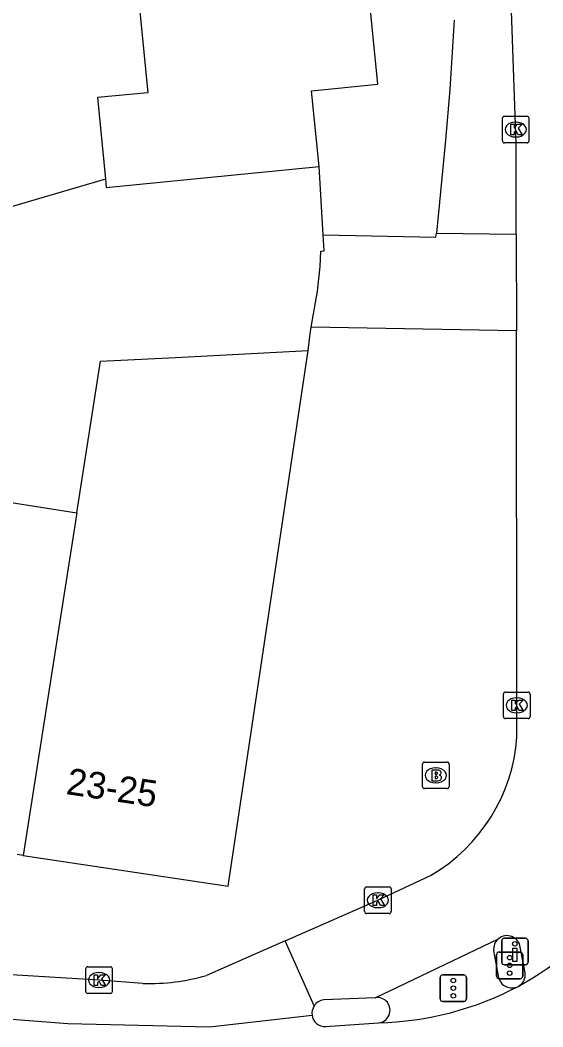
# Model space of a CAD drawing. Extents: x 162172 to 163187, y 382874 to 383684.
# Drawn here: x 163138.12 to 163157.82, y 383282.34 to 383320.23 of the extents above; entities that cross this region are included whole.
import ezdxf

# ---------------------------------------------------------------- set-up
doc = ezdxf.new("R2010")
doc.units = 0
for name, color, linetype in [('IMGEO_Brandkraan', 7, 'Continuous'), ('IMGEO_Drukknoppaal', 7, 'Continuous'), ('IMGEO_Fietspad_open', 7, 'Continuous'), ('IMGEO_Kolk', 7, 'Continuous'), ('IMGEO_Pand', 7, 'Continuous'), ('IMGEO_Pand_nummerreeks', 7, 'Continuous'), ('IMGEO_Rijbaan_lokaal_gesloten', 7, 'Continuous'), ('IMGEO_Verkeersregelinstallatiepaal', 7, 'Continuous'), ('IMGEO_Voetpad_open', 7, 'Continuous')]:
    doc.layers.add(name, color=color, linetype=linetype)

msp = doc.modelspace()

# ---------------------------------------------------------------- linework, layer by layer
at = {"layer": 'IMGEO_Brandkraan'}
for p, q in [((163153.356, 383292.304), (163154.208, 383292.304)), ((163153.281, 383291.378), (163153.281, 383292.23)), ((163153.769, 383292.084), (163153.794, 383292.084)), ((163154.282, 383292.23), (163154.282, 383291.378)), ((163154.208, 383291.304), (163153.356, 383291.304)), ((163153.792, 383291.524), (163153.767, 383291.524))]:
    msp.add_line(p, q, dxfattribs=at)
for points in [[(163153.356, 383292.304), (163154.208, 383292.304)], [(163153.281, 383291.378), (163153.281, 383292.23)], [(163153.629, 383292.004), (163153.629, 383291.604), (163153.842, 383291.604)], [(163153.86, 383292.004), (163153.629, 383292.004)], [(163153.808, 383291.923), (163153.754, 383291.923), (163153.754, 383291.847)], [(163154.282, 383292.23), (163154.282, 383291.378)], [(163153.754, 383291.847), (163153.807, 383291.847)], [(163153.816, 383291.771), (163153.754, 383291.771), (163153.754, 383291.69)], [(163153.754, 383291.69), (163153.816, 383291.69)], [(163154.208, 383291.304), (163153.356, 383291.304)]]:
    msp.add_lwpolyline(points, dxfattribs=at)
for centre, radius, start, end in [((163153.358, 383292.228), 0.0765, 91.552, 178.448), ((163153.358, 383292.228), 0.0765, 91.552, 178.448), ((163154.206, 383292.228), 0.0765, 1.552, 88.448), ((163154.206, 383292.228), 0.0765, 1.552, 88.448), ((163153.809, 383291.885), 0.0379, 267.8285, 90.9355), ((163153.864, 383291.859), 0.145, 59.4692, 91.5367), ((163153.889, 383291.906), 0.0922, 285.5137, 58.1501), ((163153.817, 383291.73), 0.0404, 269.8759, 90.5077), ((163153.848, 383291.855), 0.251, 268.6676, 293.5347), ((163153.894, 383291.714), 0.105, 301.3115, 78.989), ((163153.358, 383291.38), 0.0765, 181.552, 268.448), ((163153.358, 383291.38), 0.0765, 181.552, 268.448), ((163154.206, 383291.38), 0.0765, 271.552, 358.448), ((163154.206, 383291.38), 0.0765, 271.552, 358.448)]:
    msp.add_arc(centre, radius, start, end, dxfattribs=at)
for centre, major_axis, ratio, start_param, end_param in [((163153.768, 383291.804), (-0.387, 0.002), 0.722429, 4.712389, 7.853982), ((163153.793, 383291.804), (-0.39, 0.002), 0.717154, 1.570796, 4.712389)]:
    msp.add_ellipse(centre, major_axis=major_axis, ratio=ratio, start_param=start_param, end_param=end_param, dxfattribs=at)
at = {"layer": 'IMGEO_Drukknoppaal'}
for p, q in [((163156.267, 383284.77), (163156.267, 383285.57)), ((163156.267, 383285.57), (163156.267, 383284.77)), ((163156.367, 383285.67), (163157.157, 383285.67)), ((163157.157, 383285.67), (163156.367, 383285.67)), ((163157.257, 383285.57), (163157.257, 383284.77)), ((163157.257, 383284.77), (163157.257, 383285.57)), ((163157.157, 383284.67), (163156.367, 383284.67)), ((163156.367, 383284.67), (163157.157, 383284.67))]:
    msp.add_line(p, q, dxfattribs=at)
msp.add_lwpolyline([(163156.837, 383285.295), (163156.837, 383284.795), (163156.687, 383284.795), (163156.687, 383285.295), (163156.837, 383285.295)], dxfattribs=at)
msp.add_circle((163156.762, 383285.46), 0.085, dxfattribs=at)
for centre, start, end in [((163156.367, 383285.57), 90, 180), ((163156.367, 383285.57), 90, 180), ((163157.157, 383285.57), 0, 90), ((163157.157, 383285.57), 360, 90), ((163156.367, 383284.77), 180, 270), ((163156.367, 383284.77), 180, 270), ((163157.157, 383284.77), 270, 0), ((163157.157, 383284.77), 270, 0)]:
    msp.add_arc(centre, 0.1, start, end, dxfattribs=at)
at = {"layer": 'IMGEO_Fietspad_open'}
for points in [[(163156.814, 383312.173), (163156.81, 383315.579), (163156.397, 383327.38), (163155.349, 383343.02)], [(163156.814, 383312.173), (163156.818, 383308.539)], [(163156.841, 383293.242), (163156.834, 383294.442), (163156.818, 383308.539)], [(163148.109, 383285.573), (163151.603, 383287.102), (163153.603, 383288.042)], [(163151.495, 383283.431), (163156.14, 383285.653)], [(163157.153, 383284.372), (163156.966, 383285.331)], [(163151.495, 383283.431), (163149.558, 383283.353)]]:
    msp.add_lwpolyline(points, dxfattribs=at)
for centre, radius, start, end in [((163150.269, 383293.726), 6.59, 300.3937, 355.7859), ((163156.464, 383285.263), 0.507, 7.7405, 129.6648), ((163156.621, 383284.322), 0.535, 299.6289, 5.3872), ((163149.607, 383282.888), 0.468, 96.0035, 149.9537)]:
    msp.add_arc(centre, radius, start, end, dxfattribs=at)
at = {"layer": 'IMGEO_Kolk'}
for p, q in [((163156.368, 383316.616), (163157.22, 383316.616)), ((163156.293, 383315.69), (163156.293, 383316.542)), ((163156.781, 383316.396), (163156.806, 383316.396)), ((163157.294, 383316.542), (163157.294, 383315.69)), ((163156.804, 383315.836), (163156.779, 383315.836)), ((163157.22, 383315.616), (163156.368, 383315.616)), ((163156.332, 383294.014), (163156.332, 383294.866)), ((163156.407, 383294.94), (163157.259, 383294.94)), ((163156.82, 383294.72), (163156.845, 383294.72)), ((163157.333, 383294.866), (163157.333, 383294.014)), ((163157.259, 383293.94), (163156.407, 383293.94)), ((163156.843, 383294.16), (163156.818, 383294.16)), ((163151.102, 383286.677), (163151.102, 383287.529)), ((163151.177, 383287.603), (163152.029, 383287.603)), ((163151.59, 383287.383), (163151.615, 383287.383)), ((163152.103, 383287.529), (163152.103, 383286.677)), ((163151.613, 383286.823), (163151.588, 383286.823)), ((163152.029, 383286.603), (163151.177, 383286.603)), ((163140.594, 383283.671), (163140.594, 383284.523)), ((163140.669, 383284.597), (163141.521, 383284.597)), ((163141.082, 383284.377), (163141.107, 383284.377)), ((163141.595, 383284.523), (163141.595, 383283.671)), ((163141.521, 383283.597), (163140.669, 383283.597)), ((163141.105, 383283.817), (163141.08, 383283.817))]:
    msp.add_line(p, q, dxfattribs=at)
for points in [[(163156.368, 383316.616), (163157.22, 383316.616)], [(163156.293, 383315.69), (163156.293, 383316.542)], [(163156.614, 383316.316), (163156.737, 383316.316), (163156.737, 383316.165), (163156.867, 383316.316), (163157.031, 383316.316), (163156.885, 383316.165), (163157.038, 383315.916), (163156.886, 383315.916), (163156.801, 383316.08), (163156.737, 383316.013), (163156.737, 383315.916), (163156.614, 383315.916), (163156.614, 383316.316)], [(163157.294, 383316.542), (163157.294, 383315.69)], [(163157.22, 383315.616), (163156.368, 383315.616)], [(163156.332, 383294.014), (163156.332, 383294.866)], [(163156.407, 383294.94), (163157.259, 383294.94)], [(163156.653, 383294.64), (163156.776, 383294.64), (163156.776, 383294.489), (163156.906, 383294.64), (163157.07, 383294.64), (163156.924, 383294.489), (163157.077, 383294.24), (163156.925, 383294.24), (163156.84, 383294.404), (163156.776, 383294.337), (163156.776, 383294.24), (163156.653, 383294.24), (163156.653, 383294.64)], [(163157.333, 383294.866), (163157.333, 383294.014)], [(163157.259, 383293.94), (163156.407, 383293.94)], [(163151.102, 383286.677), (163151.102, 383287.529)], [(163151.177, 383287.603), (163152.029, 383287.603)], [(163152.103, 383287.529), (163152.103, 383286.677)], [(163151.423, 383287.303), (163151.546, 383287.303), (163151.546, 383287.152), (163151.676, 383287.303), (163151.84, 383287.303), (163151.694, 383287.152), (163151.847, 383286.903), (163151.695, 383286.903), (163151.61, 383287.067), (163151.546, 383287), (163151.546, 383286.903), (163151.423, 383286.903), (163151.423, 383287.303)], [(163152.029, 383286.603), (163151.177, 383286.603)], [(163140.594, 383283.671), (163140.594, 383284.523)], [(163140.669, 383284.597), (163141.521, 383284.597)], [(163141.595, 383284.523), (163141.595, 383283.671)], [(163140.915, 383284.297), (163141.038, 383284.297), (163141.038, 383284.146), (163141.168, 383284.297), (163141.332, 383284.297), (163141.186, 383284.146), (163141.339, 383283.897), (163141.187, 383283.897), (163141.102, 383284.061), (163141.038, 383283.994), (163141.038, 383283.897), (163140.915, 383283.897), (163140.915, 383284.297)], [(163141.521, 383283.597), (163140.669, 383283.597)]]:
    msp.add_lwpolyline(points, dxfattribs=at)
for centre, start, end in [((163156.37, 383316.54), 91.552, 178.448), ((163156.37, 383316.54), 91.552, 178.448), ((163157.218, 383316.54), 1.552, 88.448), ((163157.218, 383316.54), 1.552, 88.448), ((163156.37, 383315.692), 181.552, 268.448), ((163156.37, 383315.692), 181.552, 268.448), ((163157.218, 383315.692), 271.552, 358.448), ((163157.218, 383315.692), 271.552, 358.448), ((163156.409, 383294.864), 91.552, 178.448), ((163156.409, 383294.864), 91.552, 178.448), ((163157.257, 383294.864), 1.552, 88.448), ((163157.257, 383294.864), 1.552, 88.448), ((163156.409, 383294.016), 181.552, 268.448), ((163156.409, 383294.016), 181.552, 268.448), ((163157.257, 383294.016), 271.552, 358.448), ((163157.257, 383294.016), 271.552, 358.448), ((163151.179, 383287.527), 91.552, 178.448), ((163151.179, 383287.527), 91.552, 178.448), ((163152.027, 383287.527), 1.552, 88.448), ((163152.027, 383287.527), 1.552, 88.448), ((163151.179, 383286.679), 181.552, 268.448), ((163151.179, 383286.679), 181.552, 268.448), ((163152.027, 383286.679), 271.552, 358.448), ((163152.027, 383286.679), 271.552, 358.448), ((163140.671, 383284.521), 91.552, 178.448), ((163140.671, 383284.521), 91.552, 178.448), ((163141.519, 383284.521), 1.552, 88.448), ((163141.519, 383284.521), 1.552, 88.448), ((163140.671, 383283.673), 181.552, 268.448), ((163140.671, 383283.673), 181.552, 268.448), ((163141.519, 383283.673), 271.552, 358.448), ((163141.519, 383283.673), 271.552, 358.448)]:
    msp.add_arc(centre, 0.0765, start, end, dxfattribs=at)
for centre, major_axis, ratio, start_param, end_param in [((163156.78, 383316.116), (-0.387, 0.002), 0.722429, 4.712389, 7.853982), ((163156.805, 383316.116), (-0.39, 0.002), 0.717154, 1.570796, 4.712389), ((163156.819, 383294.44), (-0.387, 0.002), 0.722429, 4.712389, 7.853982), ((163156.844, 383294.44), (-0.39, 0.002), 0.717154, 1.570796, 4.712389), ((163151.589, 383287.103), (-0.387, 0.002), 0.722429, 4.712389, 7.853982), ((163151.614, 383287.103), (-0.39, 0.002), 0.717154, 1.570796, 4.712389), ((163141.081, 383284.097), (-0.387, 0.002), 0.722429, 4.712389, 7.853982), ((163141.106, 383284.097), (-0.39, 0.002), 0.717154, 1.570796, 4.712389)]:
    msp.add_ellipse(centre, major_axis=major_axis, ratio=ratio, start_param=start_param, end_param=end_param, dxfattribs=at)
at = {"layer": 'IMGEO_Pand'}
for points in [[(163126.842, 383464.181), (163121.939, 383463.203), (163118.799, 383462.577), (163119.395, 383459.591), (163121.623, 383460.035), (163123.972, 383448.26), (163131.706, 383409.501), (163129.636, 383409.088), (163130.222, 383405.757), (163132.288, 383406.074), (163137.491, 383372.083), (163135.505, 383371.779), (163135.926, 383368.576), (163137.878, 383368.769), (163142.933, 383317.504), (163141.032, 383317.317), (163141.335, 383314.243)], [(163149.386, 383314.728), (163149.105, 383317.578), (163151.598, 383317.824), (163151.236, 383321.5)], [(163141.335, 383314.243), (163141.365, 383313.937), (163144.411, 383314.237), (163149.386, 383314.728)], [(163132.281, 383308.582), (163137.198, 383307.812), (163136.334, 383302.297), (163140.257, 383301.683)], [(163138.237, 383288.792), (163145.962, 383287.638), (163148.971, 383307.793)], [(163140.257, 383301.683), (163141.151, 383307.392), (163143.978, 383307.537), (163148.971, 383307.793)], [(163140.257, 383301.683), (163139.682, 383298.01), (163138.237, 383288.792)], [(163138.237, 383288.792), (163138.004, 383288.827)]]:
    msp.add_lwpolyline(points, dxfattribs=at)
at = {"layer": 'IMGEO_Rijbaan_lokaal_gesloten'}
for points in [[(163057.588, 383292.131), (163060.681, 383291.713), (163060.889, 383291.685), (163083.472, 383288.631), (163099.555, 383286.261), (163111.055, 383284.89), (163127.138, 383283.456), (163139.917, 383282.458), (163145.261, 383282.336), (163149.12, 383282.774)], [(163148.109, 383285.573), (163145.141, 383284.275)], [(163149.202, 383283.122), (163148.109, 383285.573)], [(163142.75, 383283.973), (163141.095, 383284.096), (163137.802, 383284.292)], [(163149.627, 383282.346), (163151.62, 383282.486)]]:
    msp.add_lwpolyline(points, dxfattribs=at)
for centre, radius, start, end in [((163149.9, 383296.317), 14.284, 299.2755, 319.9054), ((163143.012, 383291.516), 7.548, 268.0122, 286.3853), ((163151.318, 383294.442), 11.959, 271.448, 297.7432), ((163149.616, 383282.841), 0.501, 145.8342, 187.6481), ((163149.611, 383282.842), 0.496, 187.8321, 271.827)]:
    msp.add_arc(centre, radius, start, end, dxfattribs=at)
at = {"layer": 'IMGEO_Verkeersregelinstallatiepaal'}
for p, q in [((163156.169, 383285.15), (163156.959, 383285.15)), ((163156.959, 383285.15), (163156.169, 383285.15)), ((163156.069, 383284.25), (163156.069, 383285.05)), ((163156.069, 383285.05), (163156.069, 383284.25)), ((163157.059, 383285.05), (163157.059, 383284.25)), ((163157.059, 383284.25), (163157.059, 383285.05)), ((163153.947, 383283.391), (163153.947, 383284.191)), ((163153.947, 383284.191), (163153.947, 383283.391)), ((163154.047, 383284.291), (163154.837, 383284.291)), ((163154.837, 383284.291), (163154.047, 383284.291)), ((163154.937, 383284.191), (163154.937, 383283.391)), ((163154.937, 383283.391), (163154.937, 383284.191)), ((163156.959, 383284.15), (163156.169, 383284.15)), ((163156.169, 383284.15), (163156.959, 383284.15)), ((163154.837, 383283.291), (163154.047, 383283.291)), ((163154.047, 383283.291), (163154.837, 383283.291))]:
    msp.add_line(p, q, dxfattribs=at)
for centre in [(163156.564, 383284.94), (163156.564, 383284.65), (163156.564, 383284.36), (163154.442, 383284.081), (163154.442, 383283.791), (163154.442, 383283.501)]:
    msp.add_circle(centre, 0.085, dxfattribs=at)
for centre, start, end in [((163156.169, 383285.05), 90, 180), ((163156.169, 383285.05), 90, 180), ((163156.959, 383285.05), 0, 90), ((163156.959, 383285.05), 360, 90), ((163154.047, 383284.191), 90, 180), ((163154.047, 383284.191), 90, 180), ((163154.837, 383284.191), 0, 90), ((163154.837, 383284.191), 360, 90), ((163156.169, 383284.25), 180, 270), ((163156.169, 383284.25), 180, 270), ((163156.959, 383284.25), 270, 0), ((163156.959, 383284.25), 270, 0), ((163154.047, 383283.391), 180, 270), ((163154.047, 383283.391), 180, 270), ((163154.837, 383283.391), 270, 0), ((163154.837, 383283.391), 270, 0)]:
    msp.add_arc(centre, 0.1, start, end, dxfattribs=at)
at = {"layer": 'IMGEO_Voetpad_open'}
for points in [[(163154.475, 383320.235), (163154.317, 383317.622), (163154.142, 383315.722), (163153.803, 383312.211)], [(163149.536, 383312.157), (163149.386, 383314.728)], [(163141.335, 383314.243), (163131.995, 383311.518)], [(163149.089, 383308.68), (163149.325, 383310.026), (163149.431, 383310.962), (163149.457, 383311.543), (163149.571, 383311.551), (163149.536, 383312.157)], [(163149.536, 383312.157), (163153.788, 383312.061), (163153.803, 383312.211)], [(163153.803, 383312.211), (163156.814, 383312.173)], [(163148.971, 383307.793), (163149.045, 383308.429), (163149.089, 383308.68)], [(163156.818, 383308.539), (163149.089, 383308.68)], [(163155.963, 383285.203), (163156.145, 383284.199)]]:
    msp.add_lwpolyline(points, dxfattribs=at)
for centre, radius, start, end in [((163156.479, 383285.26), 0.519, 130.7881, 186.2691), ((163156.652, 383284.324), 0.522, 193.8381, 296.5527), ((163151.584, 383282.962), 0.477, 274.3464, 100.7237)]:
    msp.add_arc(centre, radius, start, end, dxfattribs=at)

# ---------------------------------------------------------------- texts
at = {"layer": 'IMGEO_Pand_nummerreeks'}
msp.add_text('23-25', height=1, rotation=351.503, dxfattribs=at).set_placement((163139.824, 383291.103))

doc.saveas('drawing.dxf')
